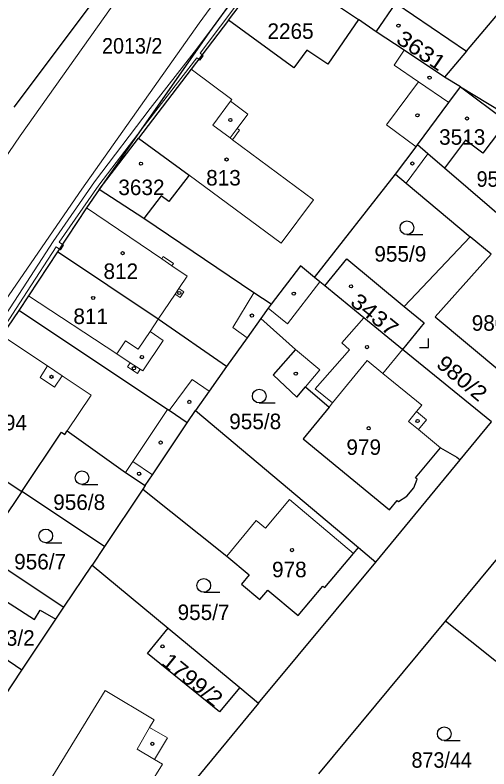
# Model space of a CAD drawing. Extents: x -679733 to -673243, y -1075091 to -1066557.
# Drawn here: x -676515.6 to -676463.7, y -1070765.1 to -1070682.4 of the extents above; entities that cross this region are included whole.
import ezdxf
from ezdxf.enums import TextEntityAlignment as Align

# ---------------------------------------------------------------- set-up
doc = ezdxf.new("R2010")
doc.units = 0
doc.header["$LTSCALE"] = 0.68
for name, color, linetype, lineweight in [('1', 7, 'Continuous', 25), ('13', 7, 'Continuous', 13), ('3', 7, 'Continuous', 25), ('4', 7, 'Continuous', 13), ('5', 7, 'Continuous', 25)]:
    doc.layers.add(name, color=color, linetype=linetype, lineweight=lineweight)
doc.layers.add('2', color=7, linetype='Continuous')

msp = doc.modelspace()

# ---------------------------------------------------------------- linework, layer by layer
at = {"layer": '1'}
for p, q in [((-676492.24, -1070682.94), (-676487.41, -1070676.56)), ((-676466.16, -1070686.36), (-676461.27, -1070680.58)), ((-676466.16, -1070686.36), (-676468.56, -1070689.21)), ((-676506.41, -1070701.54), (-676502.09, -1070695.91)), ((-676502.09, -1070695.91), (-676496.53, -1070699.94)), ((-676482.8, -1070711.17), (-676473.92, -1070699.86)), ((-676501.5, -1070704.7), (-676506.41, -1070701.54)), ((-676496.75, -1070727.11), (-676495.85, -1070725.75)), ((-676501.35, -1070733.99), (-676501.63, -1070734.4)), ((-676505.81, -1070740.66), (-676514.89, -1070734.65)), ((-676501.63, -1070734.4), (-676505.81, -1070740.66)), ((-676510.27, -1070747.33), (-676507.18, -1070742.72)), ((-676514.88, -1070754.23), (-676511.14, -1070748.64)), ((-676468.43, -1070748.83), (-676482.38, -1070765.61)), ((-676488.94, -1070757.85), (-676504.17, -1070776.35))]:
    msp.add_line(p, q, dxfattribs=at)
for points in [[(-676442.37, -1070617.34), (-676445.49, -1070620.34), (-676456.31, -1070633.17), (-676467.27, -1070647.54), (-676480.99, -1070665.94), (-676494.3, -1070684.25), (-676506.41, -1070701.54)], [(-676515.71, -1070692.48), (-676505.69, -1070679.12), (-676530.32, -1070660.43), (-676531.99, -1070679.69)], [(-676479.84, -1070666.53), (-676485.59, -1070674.13), (-676487.41, -1070676.56), (-676478, -1070682.88)], [(-676476.04, -1070684.22), (-676473.89, -1070681.1), (-676466.16, -1070686.36)], [(-676492.24, -1070682.94), (-676496.32, -1070688.34), (-676502.09, -1070695.91)], [(-676478, -1070682.88), (-676481.36, -1070687.79), (-676483.63, -1070686.23), (-676485.08, -1070688.2), (-676492.24, -1070682.94)], [(-676468.56, -1070689.21), (-676472.98, -1070686.25), (-676476.04, -1070684.22), (-676478, -1070682.88)], [(-676471.53, -1070696.63), (-676468.08, -1070691.99), (-676466.81, -1070690.27), (-676468.56, -1070689.21)], [(-676466.81, -1070690.27), (-676461.72, -1070694.07), (-676464.37, -1070697.54), (-676466.26, -1070696.12), (-676468.56, -1070699.19)], [(-676466.81, -1070690.27), (-676454.59, -1070697.67), (-676445.35, -1070705.33), (-676439.64, -1070698.47)], [(-676473.92, -1070699.86), (-676471.67, -1070696.83), (-676471.53, -1070696.63)], [(-676468.56, -1070699.19), (-676470.38, -1070697.62), (-676471.53, -1070696.63)], [(-676456.35, -1070714.54), (-676449.61, -1070706.47), (-676452.2, -1070704.3), (-676451.24, -1070703.16), (-676455.56, -1070699.55), (-676456.52, -1070700.69), (-676456.76, -1070700.49), (-676461.03, -1070705.67), (-676468.56, -1070699.19)], [(-676496.53, -1070699.94), (-676498.77, -1070702.85), (-676499.59, -1070702.22), (-676501.5, -1070704.7)], [(-676473.92, -1070699.86), (-676472.76, -1070700.83), (-676465.73, -1070706.7)], [(-676506.41, -1070701.54), (-676507.79, -1070703.55), (-676510.97, -1070708.37)], [(-676487.57, -1070714.12), (-676489.46, -1070712.86), (-676501.5, -1070704.7)], [(-676463.45, -1070708.61), (-676465.73, -1070706.7), (-676472.98, -1070714.34)], [(-676510.97, -1070708.37), (-676514.14, -1070713.18), (-676515.21, -1070714.79)], [(-676492.43, -1070720.94), (-676499.92, -1070715.76), (-676510.97, -1070708.37)], [(-676481.68, -1070712.09), (-676479.26, -1070709.14), (-676472.98, -1070714.34)], [(-676463.45, -1070708.61), (-676469.58, -1070715.49), (-676462.26, -1070721.59), (-676456.35, -1070714.54)], [(-676482.8, -1070711.17), (-676484.35, -1070709.91), (-676487.57, -1070714.12)], [(-676481.68, -1070712.09), (-676482.21, -1070711.65), (-676482.8, -1070711.17)], [(-676473.15, -1070719.06), (-676477.38, -1070715.6), (-676481.68, -1070712.09)], [(-676487.57, -1070714.12), (-676487.87, -1070714.54), (-676488.69, -1070715.69)], [(-676515.21, -1070714.79), (-676517.06, -1070717.55), (-676524.3, -1070728.39), (-676514.89, -1070734.65)], [(-676496.75, -1070727.11), (-676498.74, -1070725.78), (-676498.9, -1070725.67), (-676515.21, -1070714.79)], [(-676472.98, -1070714.34), (-676470.79, -1070716.16), (-676473.15, -1070719.06)], [(-676488.69, -1070715.69), (-676490.18, -1070717.78), (-676492.43, -1070720.94)], [(-676488.69, -1070715.69), (-676484.87, -1070719.08), (-676487.35, -1070721.85), (-676484.74, -1070724.3), (-676483.8, -1070723.18), (-676481.2, -1070725.39), (-676484.04, -1070728.87), (-676474.6, -1070736.65), (-676473.76, -1070735.63), (-676473.61, -1070735.76), (-676472.7, -1070735.17), (-676471.92, -1070734.23), (-676471.57, -1070733.28), (-676471.72, -1070733.15), (-676468.99, -1070729.84), (-676467.2, -1070730.89), (-676466.85, -1070731.18)], [(-676466.85, -1070731.18), (-676463.42, -1070727.02), (-676473.15, -1070719.06)], [(-676492.43, -1070720.94), (-676494.35, -1070723.65), (-676495.85, -1070725.75), (-676477.99, -1070740.8)], [(-676501.35, -1070733.99), (-676500.56, -1070732.8), (-676496.75, -1070727.11)], [(-676514.89, -1070734.65), (-676510.54, -1070728.15), (-676510.16, -1070728.4), (-676509.89, -1070727.99), (-676503.5, -1070732.56), (-676501.35, -1070733.99)], [(-676477.99, -1070740.8), (-676476.1, -1070742.4), (-676466.85, -1070731.18)], [(-676514.89, -1070734.65), (-676519.37, -1070741.29), (-676510.27, -1070747.33)], [(-676501.63, -1070734.4), (-676492.42, -1070741.74), (-676489.96, -1070743.78), (-676490.81, -1070744.8), (-676488.78, -1070746.48), (-676487.92, -1070745.45), (-676484.58, -1070748.23), (-676481.89, -1070745.02), (-676481.68, -1070745.19), (-676478.52, -1070741.43), (-676477.99, -1070740.8)], [(-676457.47, -1070735.57), (-676468.43, -1070748.83), (-676454.95, -1070759.63)], [(-676505.81, -1070740.66), (-676507.18, -1070742.72), (-676498.84, -1070749.63), (-676490.97, -1070756.14), (-676488.94, -1070757.85), (-676476.1, -1070742.4)], [(-676521.15, -1070749.99), (-676518.34, -1070745.56), (-676513.5, -1070748.67), (-676512.85, -1070747.65), (-676511.14, -1070748.64), (-676510.27, -1070747.33)], [(-676490.97, -1070756.14), (-676493.2, -1070758.82), (-676501.1, -1070752.41), (-676498.84, -1070749.63)], [(-676514.88, -1070754.23), (-676517.07, -1070752.74), (-676521.15, -1070749.99)], [(-676522.43, -1070765.66), (-676520.69, -1070763.03), (-676514.88, -1070754.23)]]:
    msp.add_lwpolyline(points, dxfattribs=at)
at = {"layer": '13'}
for points in [[(-676485.9, -1070672.99), (-676494.3, -1070684.25), (-676501.7, -1070694.82), (-676495.71, -1070687.07), (-676495.49, -1070687.24), (-676495.13, -1070686.77), (-676495.35, -1070686.59), (-676493.12, -1070683.61), (-676485.76, -1070673.81)], [(-676517.48, -1070717.57), (-676514.28, -1070712.7), (-676511.11, -1070707.82), (-676510.76, -1070708.06), (-676510.43, -1070707.55), (-676510.78, -1070707.32), (-676506.43, -1070701.04), (-676501.7, -1070694.82), (-676494.3, -1070684.25), (-676496, -1070686.46), (-676500.81, -1070692.66), (-676506.91, -1070700.68), (-676511.45, -1070707.23), (-676514.74, -1070712.3), (-676518.17, -1070717.53)]]:
    msp.add_lwpolyline(points, dxfattribs=at)
for points in [[(-676495.37, -1070687.34), (-676494.99, -1070686.88), (-676495.13, -1070686.77), (-676495.49, -1070687.24)], [(-676510.43, -1070707.55), (-676510.76, -1070708.06), (-676510.64, -1070708.14), (-676510.3, -1070707.64)]]:
    msp.add_lwpolyline(points, close=True, dxfattribs=at)
at = {"layer": '3'}
for p, q in [((-676472.683, -1070706.47), (-676470.933, -1070706.47)), ((-676488.863, -1070724.93), (-676487.113, -1070724.93)), ((-676508.283, -1070733.88), (-676506.533, -1070733.88)), ((-676512.253, -1070740.27), (-676510.503, -1070740.27)), ((-676494.933, -1070745.7), (-676493.183, -1070745.7)), ((-676468.583, -1070761.97), (-676466.833, -1070761.97))]:
    msp.add_line(p, q, dxfattribs=at)
msp.add_lwpolyline([(-676471.311, -1070718.85), (-676470.31, -1070718.85), (-676470.31, -1070717.85)], dxfattribs=at)
for centre in [(-676472.6829, -1070705.7198), (-676488.8629, -1070724.1798), (-676508.2829, -1070733.1298), (-676512.2529, -1070739.5198), (-676494.9329, -1070744.9498), (-676468.5829, -1070761.2198)]:
    msp.add_circle(centre, 0.75, dxfattribs=at)
at = {"layer": '4'}
for p, q in [((-676482, -1070664.8), (-676495.43, -1070683.27)), ((-676515.07, -1070695.63), (-676502.16, -1070677.44)), ((-676495.43, -1070683.27), (-676508.31, -1070701.48)), ((-676472.98, -1070686.25), (-676474.09, -1070687.91)), ((-676496.32, -1070688.34), (-676491.86, -1070691.65)), ((-676474.09, -1070687.91), (-676471.41, -1070689.73)), ((-676474.9, -1070694.43), (-676471.41, -1070689.73)), ((-676471.41, -1070689.73), (-676468.08, -1070691.99)), ((-676492.01, -1070691.85), (-676493.95, -1070694.46)), ((-676491.86, -1070691.65), (-676492.01, -1070691.85)), ((-676492.01, -1070691.85), (-676490.12, -1070693.25)), ((-676490.12, -1070693.25), (-676491.29, -1070694.82)), ((-676493.95, -1070694.46), (-676492.06, -1070695.86)), ((-676491.29, -1070694.82), (-676492.06, -1070695.86)), ((-676491.01, -1070695.02), (-676491.79, -1070696.07)), ((-676491.29, -1070694.82), (-676491.01, -1070695.02)), ((-676471.67, -1070696.83), (-676474.9, -1070694.43)), ((-676531.52, -1070719.95), (-676515.07, -1070695.63)), ((-676492.06, -1070695.86), (-676491.79, -1070696.07)), ((-676491.79, -1070696.07), (-676482.91, -1070702.66)), ((-676472.76, -1070700.83), (-676470.38, -1070697.62)), ((-676496.53, -1070699.94), (-676486.44, -1070707.41)), ((-676508.31, -1070701.48), (-676521.5, -1070720.68)), ((-676486.44, -1070707.41), (-676482.91, -1070702.66)), ((-676499.54, -1070709.14), (-676507.79, -1070703.55)), ((-676499.54, -1070709.14), (-676499.37, -1070708.89)), ((-676498.43, -1070709.9), (-676499.54, -1070709.14)), ((-676499.37, -1070708.89), (-676498.26, -1070709.65)), ((-676498.26, -1070709.65), (-676498.43, -1070709.9)), ((-676496.77, -1070711.02), (-676498.43, -1070709.9)), ((-676497.68, -1070712.39), (-676496.77, -1070711.02)), ((-676485.77, -1070716.26), (-676482.21, -1070711.65)), ((-676498.08, -1070713), (-676497.68, -1070712.39)), ((-676497.68, -1070712.39), (-676497.14, -1070712.75)), ((-676514.14, -1070713.18), (-676504.47, -1070719.55)), ((-676499.92, -1070715.76), (-676498.08, -1070713)), ((-676497.54, -1070713.36), (-676498.08, -1070713)), ((-676497.14, -1070712.75), (-676497.54, -1070713.36)), ((-676489.46, -1070712.86), (-676491.74, -1070716.67)), ((-676487.87, -1070714.54), (-676485.77, -1070716.26)), ((-676500.82, -1070717.11), (-676499.92, -1070715.76)), ((-676479.8, -1070718.33), (-676477.38, -1070715.6)), ((-676491.74, -1070716.67), (-676490.18, -1070717.78)), ((-676502.12, -1070719.05), (-676500.82, -1070717.11)), ((-676500.82, -1070717.11), (-676499.39, -1070718.07)), ((-676517.06, -1070717.55), (-676512.06, -1070720.88)), ((-676504.47, -1070719.55), (-676503.51, -1070718.11)), ((-676503.51, -1070718.11), (-676502.12, -1070719.05)), ((-676499.39, -1070718.07), (-676501.62, -1070721.43)), ((-676478.97, -1070719.11), (-676479.8, -1070718.33)), ((-676484.87, -1070719.08), (-676482.21, -1070721.29)), ((-676482.73, -1070723.39), (-676478.97, -1070719.11)), ((-676473.15, -1070719.06), (-676475.3, -1070721.71)), ((-676502.99, -1070720.53), (-676504.47, -1070719.55)), ((-676503.3, -1070720.99), (-676502.99, -1070720.53)), ((-676501.91, -1070721.24), (-676502.99, -1070720.53)), ((-676480.83, -1070724.94), (-676477.04, -1070720.29)), ((-676477.04, -1070720.29), (-676475.3, -1070721.71)), ((-676512.06, -1070720.88), (-676512.86, -1070722.15)), ((-676512.06, -1070720.88), (-676510.45, -1070721.96)), ((-676502.21, -1070721.7), (-676503.3, -1070720.99)), ((-676501.91, -1070721.24), (-676502.21, -1070721.7)), ((-676501.62, -1070721.43), (-676501.91, -1070721.24)), ((-676482.21, -1070721.29), (-676483.8, -1070723.18)), ((-676512.86, -1070722.15), (-676511.28, -1070723.2)), ((-676511.28, -1070723.2), (-676510.45, -1070721.96)), ((-676510.45, -1070721.96), (-676507.28, -1070724.07)), ((-676496.21, -1070722.36), (-676498.74, -1070725.78)), ((-676494.35, -1070723.65), (-676496.21, -1070722.36)), ((-676475.3, -1070721.71), (-676471.04, -1070725.18)), ((-676507.28, -1070724.07), (-676509.89, -1070727.99)), ((-676480.83, -1070724.94), (-676482.73, -1070723.39)), ((-676481.2, -1070725.39), (-676480.83, -1070724.94)), ((-676502.7, -1070731.37), (-676498.9, -1070725.67)), ((-676471.04, -1070725.18), (-676471.62, -1070725.89)), ((-676471.62, -1070725.89), (-676472.51, -1070726.97)), ((-676471.62, -1070725.89), (-676470.54, -1070726.78)), ((-676472.51, -1070726.97), (-676471.42, -1070727.86)), ((-676470.54, -1070726.78), (-676471.42, -1070727.86)), ((-676471.42, -1070727.86), (-676468.99, -1070729.84)), ((-676503.5, -1070732.56), (-676502.7, -1070731.37)), ((-676500.56, -1070732.8), (-676502.7, -1070731.37)), ((-676488.18, -1070738.68), (-676485.56, -1070735.52)), ((-676485.56, -1070735.52), (-676478.52, -1070741.43)), ((-676492.42, -1070741.74), (-676489.19, -1070737.84)), ((-676489.19, -1070737.84), (-676488.18, -1070738.68)), ((-676512.66, -1070767.71), (-676505.73, -1070756.48)), ((-676500.37, -1070759.67), (-676505.73, -1070756.48)), ((-676500.87, -1070760.53), (-676500.37, -1070759.67)), ((-676502.24, -1070762.91), (-676500.87, -1070760.53)), ((-676500.87, -1070760.53), (-676498.92, -1070761.66)), ((-676498.92, -1070761.66), (-676500.34, -1070764.02)), ((-676500.34, -1070764.02), (-676502.24, -1070762.91)), ((-676504.55, -1070772.72), (-676499.47, -1070764.53)), ((-676499.47, -1070764.53), (-676500.34, -1070764.02))]:
    msp.add_line(p, q, dxfattribs=at)
at = {"layer": '5'}
for centre in [(-676473.6068, -1070683.5592), (-676470.1968, -1070689.2592), (-676471.5268, -1070693.3892), (-676492.0268, -1070693.9092), (-676466.0968, -1070693.7392), (-676492.4368, -1070698.2392), (-676472.0768, -1070698.6792), (-676501.8168, -1070698.6992), (-676503.8268, -1070708.5092), (-676478.7968, -1070712.1492), (-676507.0568, -1070713.4192), (-676497.6168, -1070712.8792), (-676485.0768, -1070712.9492), (-676489.6668, -1070715.3492), (-676477.0468, -1070718.8092), (-676501.7168, -1070719.9092), (-676502.5968, -1070721.1292), (-676484.8568, -1070721.7192), (-676511.6268, -1070722.0692), (-676496.5268, -1070724.8192), (-676471.5068, -1070726.9192), (-676476.8668, -1070727.7092), (-676499.6668, -1070729.2792), (-676502.0268, -1070732.6992), (-676485.2668, -1070741.0692), (-676499.4568, -1070751.6292), (-676500.5768, -1070762.3192)]:
    msp.add_circle(centre, 0.175, dxfattribs=at)

# ---------------------------------------------------------------- texts
at = {"layer": '2'}
for s, p in [('2265', (-676485.43, -1070685.009)), ('3513', (-676466.62, -1070696.62)), ('813', (-676492.779, -1070701.09)), ('3632', (-676501.77, -1070702.14)), ('955/9', (-676473.4, -1070709.44)), ('812', (-676504.029, -1070711.34)), ('811', (-676507.329, -1070716.279)), ('980/1', (-676462.73, -1070717.019)), ('794', (-676516.209, -1070727.94)), ('955/8', (-676489.3, -1070727.81)), ('979', (-676477.409, -1070730.63)), ('956/8', (-676508.59, -1070736.67)), ('956/7', (-676512.87, -1070743.19)), ('978', (-676485.559, -1070744.05)), ('955/7', (-676494.96, -1070748.739)), ('793/2', (-676516.31, -1070751.56))]:
    msp.add_text(s, height=1.7, dxfattribs=at).set_placement(p, align=Align.CENTER)
for s, rotation, width, p in [('3631', 326, 1.15, (-676471.5773, -1070686.9879)), ('3437', 321, 1.15, (-676476.7479, -1070715.9086)), ('980/2', 320, 1.1, (-676467.1814, -1070722.8762)), ('1799/2', 321, 1.1, (-676496.7074, -1070755.9491))]:
    msp.add_text(s, height=1.7, rotation=rotation, dxfattribs=dict(at, width=width)).set_placement(p, align=Align.CENTER)
at = {"layer": '2', "width": 0.95}
for s, p in [('2013/2', (-676502.779, -1070686.62)), ('955/10', (-676461.739, -1070701.229)), ('873/44', (-676468.869, -1070764.94))]:
    msp.add_text(s, height=1.7, dxfattribs=at).set_placement(p, align=Align.CENTER)

doc.saveas('drawing.dxf')
